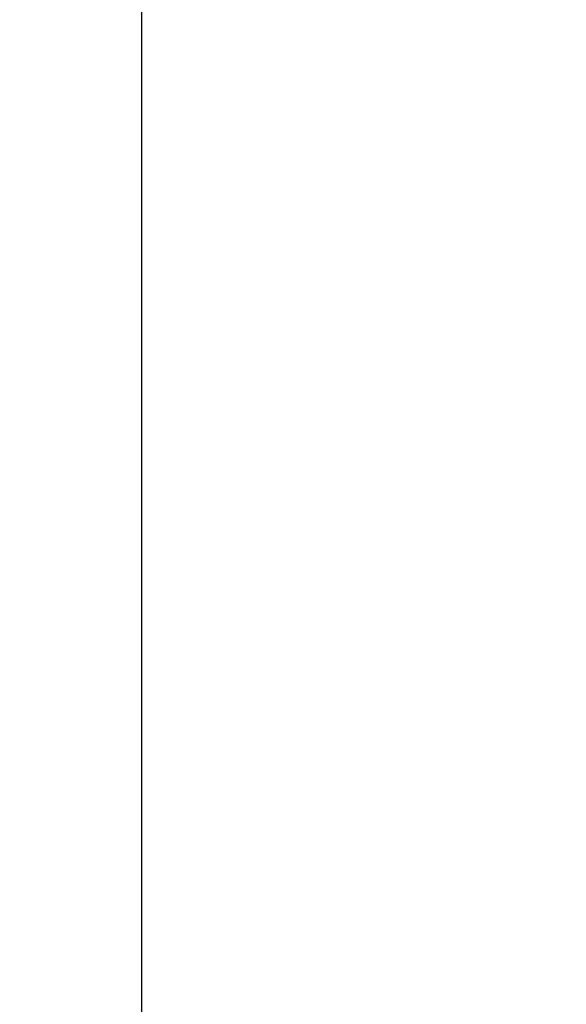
# Model space of a CAD drawing. Header units: millimetres. Extents: x -505 to 505, y 0 to 800.
# Tile 591 of 656: x -151.672 to -151.416, y 346.061 to 346.522. Entities that reach past the tile are written whole.
import ezdxf

# ---------------------------------------------------------------- set-up
doc = ezdxf.new("R2010")
doc.units = ezdxf.units.MM
doc.header["$MEASUREMENT"] = 0
doc.layers.add('IGES level 1', color=255, linetype='Continuous')
doc.layers.add('IGES level 12', color=255, linetype='Continuous')

msp = doc.modelspace()

# ---------------------------------------------------------------- linework, layer by layer
at = {"layer": 'IGES level 1'}
for points in [[(-191.18584, 355.97947, 190.25192), (20.90763, 347.21908, 21.61319), (233.00109, 338.4587, -147.02555)], [(233.00109, 338.4587, -147.02555), (20.90763, 347.21908, 21.61319), (-191.18584, 355.97947, 190.25192)], [(195.47753, 337.9529, -156.76228), (-20.80552, 346.88633, 15.20766), (-237.08857, 355.81976, 187.17759)], [(-237.08857, 355.81976, 187.17759), (-20.80552, 346.88633, 15.20766), (195.47753, 337.9529, -156.76228)]]:
    msp.add_open_spline(points, degree=2, dxfattribs=at)
at = {"layer": 'IGES level 12', "extrusion": (7.37226e-16, 0.998653, -0.051878)}
msp.add_arc((157.5, -87.05156, 351.63029), 6, 90, 270, dxfattribs=at)
msp.add_arc((157.5, -87.05156, 351.63029), 6, 90, 270, dxfattribs=at)
at = {"layer": 'IGES level 12'}
for points in [[(-233.00109, 338.4587, -147.02555), (-128.94286, 342.75676, -64.28727), (-24.88462, 347.05482, 18.45101)], [(-24.88462, 347.05482, 18.45101), (-128.94286, 342.75676, -64.28727), (-233.00109, 338.4587, -147.02555)], [(-151.61529, 346.7015, -104.00714), (-151.61529, 343.70553, -103.8515), (-151.61529, 340.70957, -103.69587)]]:
    msp.add_open_spline(points, degree=2, dxfattribs=at)

doc.saveas('drawing.dxf')
